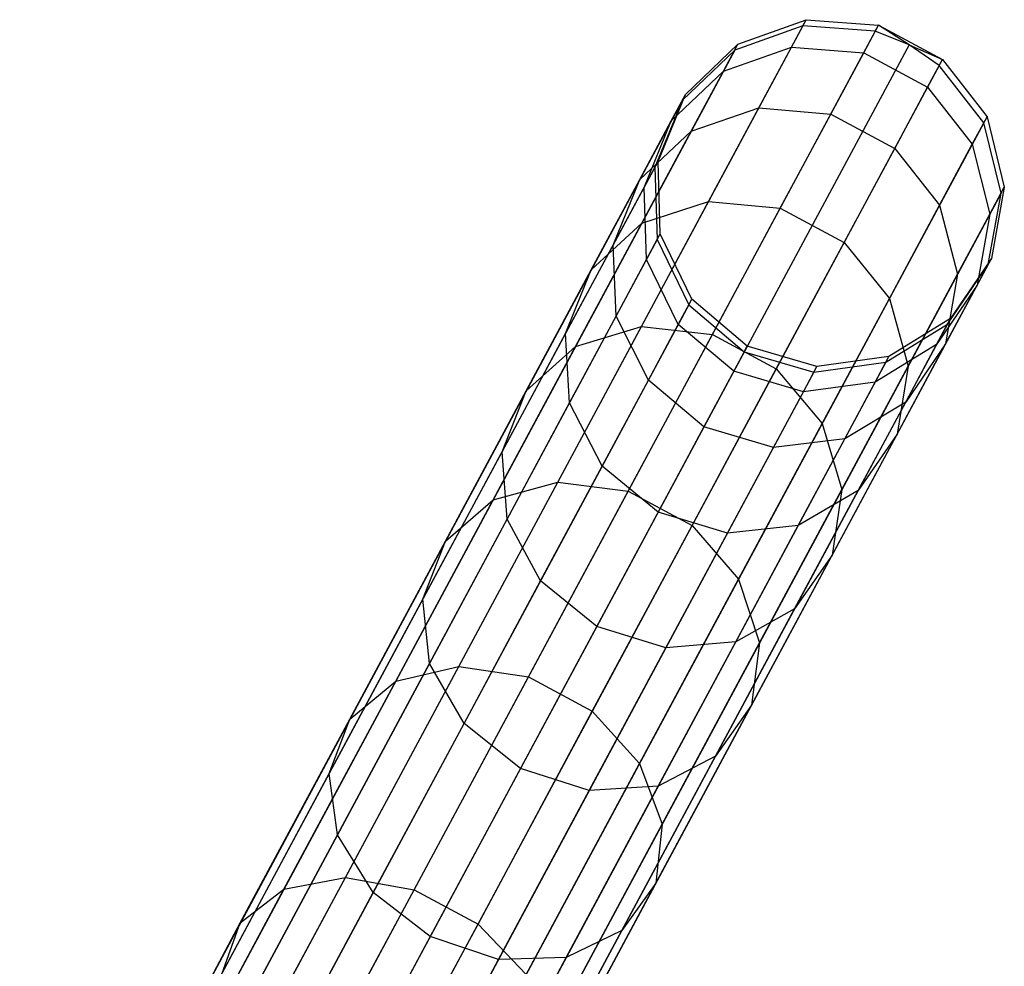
# Model space of a CAD drawing. Extents: x -189 to 189, y -189 to 189.
# Tile 585 of 591: x 84.53 to 90.17, y 161.61 to 167.04. Entities that reach past the tile are written whole.
import ezdxf

# ---------------------------------------------------------------- set-up
doc = ezdxf.new("R2010")
doc.units = 0
doc.header["$LTSCALE"] = 25.4
doc.layers.get('0').update_dxf_attribs({"linetype": 'CONTINUOUS'})

# ---------------------------------------------------------------- blocks, each defined once
blk = doc.blocks.new('CAMELEON-KENAI-C-12244_STL')
at = {"color": 0}
for p, q in [((88.64, 166.8971, -28.8293), (89.0313, 167.0375, -28.8192)), ((88.64, 166.8971, -28.8293), (89.0313, 167.0375, -28.8192)), ((88.9466, 166.8799, -26.6939), (89.0313, 167.0375, -28.8192)), ((88.9466, 166.8799, -26.6939), (89.0313, 167.0375, -28.8192)), ((89.0126, 167.0027, -30.9516), (89.0313, 167.0375, -28.8192)), ((89.0126, 167.0027, -30.9516), (89.0313, 167.0375, -28.8192)), ((89.0313, 167.0375, -28.8192), (89.4459, 167.0067, -28.8136)), ((89.0313, 167.0375, -28.8192), (89.4459, 167.0067, -28.8136)), ((89.3606, 166.8478, -26.6711), (89.4459, 167.0067, -28.8136)), ((89.3606, 166.8478, -26.6711), (89.4459, 167.0067, -28.8136)), ((89.4271, 166.9716, -30.9634), (89.4459, 167.0067, -28.8136)), ((89.4271, 166.9716, -30.9634), (89.4459, 167.0067, -28.8136)), ((89.6206, 166.8925, -30.9649), (89.4459, 167.0067, -28.8136)), ((89.4459, 167.0067, -28.8136), (89.8123, 166.81, -28.8136)), ((89.6206, 166.8925, -30.9649), (89.4459, 167.0067, -28.8136)), ((89.4459, 167.0067, -28.8136), (89.8123, 166.81, -28.8136)), ((89.0126, 167.0027, -30.9516), (85.3736, 160.226, -140.9516)), ((89.0126, 167.0027, -30.9516), (85.3736, 160.226, -140.9516)), ((89.4271, 166.9716, -30.9634), (85.7881, 160.1949, -140.9634)), ((89.4271, 166.9716, -30.9634), (85.7881, 160.1949, -140.9634)), ((89.0126, 167.0027, -30.9516), (88.6216, 166.8627, -30.93)), ((89.0126, 167.0027, -30.9516), (88.6216, 166.8627, -30.93)), ((89.4271, 166.9716, -30.9634), (89.0126, 167.0027, -30.9516)), ((89.4271, 166.9716, -30.9634), (89.0126, 167.0027, -30.9516)), ((89.6206, 166.8925, -30.9649), (89.4271, 166.9716, -30.9634)), ((89.6206, 166.8925, -30.9649), (89.4271, 166.9716, -30.9634)), ((89.6206, 166.8925, -30.9649), (85.9815, 160.1158, -140.9649)), ((89.6206, 166.8925, -30.9649), (85.9815, 160.1158, -140.9649)), ((88.3398, 166.6096, -28.8422), (88.64, 166.8971, -28.8293)), ((88.3398, 166.6096, -28.8422), (88.64, 166.8971, -28.8293)), ((88.5566, 166.7418, -26.7356), (88.64, 166.8971, -28.8293)), ((88.5566, 166.7418, -26.7356), (88.64, 166.8971, -28.8293)), ((88.6216, 166.8627, -30.93), (88.64, 166.8971, -28.8293)), ((88.6216, 166.8627, -30.93), (88.64, 166.8971, -28.8293)), ((89.7934, 166.7749, -30.9634), (89.6206, 166.8925, -30.9649)), ((89.6206, 166.8925, -30.9649), (89.8123, 166.81, -28.8136)), ((89.6206, 166.8925, -30.9649), (89.8123, 166.81, -28.8136)), ((89.7934, 166.7749, -30.9634), (89.6206, 166.8925, -30.9649)), ((88.6216, 166.8627, -30.93), (84.9826, 160.086, -140.93)), ((88.6216, 166.8627, -30.93), (84.9826, 160.086, -140.93)), ((88.6216, 166.8627, -30.93), (88.3218, 166.576, -30.9024)), ((88.6216, 166.8627, -30.93), (88.3218, 166.576, -30.9024)), ((88.5566, 166.7418, -26.7356), (88.9466, 166.8799, -26.6939)), ((88.5566, 166.7418, -26.7356), (88.9466, 166.8799, -26.6939)), ((88.7595, 166.5314, -24.5981), (88.9466, 166.8799, -26.6939)), ((88.7595, 166.5314, -24.5981), (88.9466, 166.8799, -26.6939)), ((88.9466, 166.8799, -26.6939), (89.3606, 166.8478, -26.6711)), ((88.9466, 166.8799, -26.6939), (89.3606, 166.8478, -26.6711)), ((89.172, 166.4965, -24.5583), (89.3606, 166.8478, -26.6711)), ((89.172, 166.4965, -24.5583), (89.3606, 166.8478, -26.6711)), ((89.3606, 166.8478, -26.6711), (89.7269, 166.6511, -26.6711)), ((89.3606, 166.8478, -26.6711), (89.7269, 166.6511, -26.6711)), ((89.7269, 166.6511, -26.6711), (89.8123, 166.81, -28.8136)), ((89.7269, 166.6511, -26.6711), (89.8123, 166.81, -28.8136)), ((89.7934, 166.7749, -30.9634), (89.8123, 166.81, -28.8136)), ((89.7934, 166.7749, -30.9634), (89.8123, 166.81, -28.8136)), ((89.8123, 166.81, -28.8136), (90.067, 166.4814, -28.8192)), ((89.8123, 166.81, -28.8136), (90.067, 166.4814, -28.8192)), ((89.7934, 166.7749, -30.9634), (86.1544, 159.9982, -140.9634)), ((89.7934, 166.7749, -30.9634), (86.1544, 159.9982, -140.9634)), ((88.2581, 166.4573, -26.7889), (88.5566, 166.7418, -26.7356)), ((88.2581, 166.4573, -26.7889), (88.5566, 166.7418, -26.7356)), ((88.3723, 166.3985, -24.6709), (88.5566, 166.7418, -26.7356)), ((88.3723, 166.3985, -24.6709), (88.5566, 166.7418, -26.7356)), ((90.0483, 166.4465, -30.9516), (89.7934, 166.7749, -30.9634)), ((90.0483, 166.4465, -30.9516), (89.7934, 166.7749, -30.9634)), ((88.1826, 166.2249, -28.8557), (88.3398, 166.6096, -28.8422)), ((88.1826, 166.2249, -28.8557), (88.3398, 166.6096, -28.8422)), ((88.2581, 166.4573, -26.7889), (88.3398, 166.6096, -28.8422)), ((88.2581, 166.4573, -26.7889), (88.3398, 166.6096, -28.8422)), ((88.3218, 166.576, -30.9024), (88.3398, 166.6096, -28.8422)), ((88.3218, 166.576, -30.9024), (88.3398, 166.6096, -28.8422)), ((89.5383, 166.2998, -24.5583), (89.7269, 166.6511, -26.6711)), ((89.5383, 166.2998, -24.5583), (89.7269, 166.6511, -26.6711)), ((89.7269, 166.6511, -26.6711), (89.9823, 166.3237, -26.6939)), ((89.7269, 166.6511, -26.6711), (89.9823, 166.3237, -26.6939)), ((88.3218, 166.576, -30.9024), (84.6828, 159.7993, -140.9024)), ((88.3218, 166.576, -30.9024), (84.6828, 159.7993, -140.9024)), ((88.3218, 166.576, -30.9024), (88.1649, 166.192, -30.8736)), ((88.3218, 166.576, -30.9024), (88.1649, 166.192, -30.8736)), ((88.3723, 166.3985, -24.6709), (88.7595, 166.5314, -24.5981)), ((88.3723, 166.3985, -24.6709), (88.7595, 166.5314, -24.5981)), ((88.4719, 165.9958, -22.5538), (88.7595, 166.5314, -24.5981)), ((88.4719, 165.9958, -22.5538), (88.7595, 166.5314, -24.5981)), ((88.7595, 166.5314, -24.5981), (89.172, 166.4965, -24.5583)), ((88.7595, 166.5314, -24.5981), (89.172, 166.4965, -24.5583)), ((88.882, 165.9565, -22.4974), (89.172, 166.4965, -24.5583)), ((88.882, 165.9565, -22.4974), (89.172, 166.4965, -24.5583)), ((89.172, 166.4965, -24.5583), (89.5383, 166.2998, -24.5583)), ((89.172, 166.4965, -24.5583), (89.5383, 166.2998, -24.5583)), ((90.0483, 166.4465, -30.9516), (86.4093, 159.6698, -140.9516)), ((90.0483, 166.4465, -30.9516), (86.4093, 159.6698, -140.9516)), ((88.0773, 166.1207, -24.7641), (88.2581, 166.4573, -26.7889)), ((88.0773, 166.1207, -24.7641), (88.2581, 166.4573, -26.7889)), ((88.1025, 166.0758, -26.8446), (88.2581, 166.4573, -26.7889)), ((88.1025, 166.0758, -26.8446), (88.2581, 166.4573, -26.7889)), ((89.9823, 166.3237, -26.6939), (90.067, 166.4814, -28.8192)), ((89.9823, 166.3237, -26.6939), (90.067, 166.4814, -28.8192)), ((90.0483, 166.4465, -30.9516), (90.067, 166.4814, -28.8192)), ((90.0483, 166.4465, -30.9516), (90.067, 166.4814, -28.8192)), ((90.1476, 166.0433, -30.93), (90.0483, 166.4465, -30.9516)), ((90.1476, 166.0433, -30.93), (90.0483, 166.4465, -30.9516)), ((90.067, 166.4814, -28.8192), (90.166, 166.0776, -28.8293)), ((90.067, 166.4814, -28.8192), (90.166, 166.0776, -28.8293)), ((88.0773, 166.1207, -24.7641), (88.3723, 166.3985, -24.6709)), ((88.0773, 166.1207, -24.7641), (88.3723, 166.3985, -24.6709)), ((88.0889, 165.8708, -22.657), (88.3723, 166.3985, -24.6709)), ((88.0889, 165.8708, -22.657), (88.3723, 166.3985, -24.6709)), ((89.2483, 165.7598, -22.4974), (89.5383, 166.2998, -24.5583)), ((89.2483, 165.7598, -22.4974), (89.5383, 166.2998, -24.5583)), ((89.5383, 166.2998, -24.5583), (89.7952, 165.9753, -24.5981)), ((89.5383, 166.2998, -24.5583), (89.7952, 165.9753, -24.5981)), ((89.7952, 165.9753, -24.5981), (89.9823, 166.3237, -26.6939)), ((89.7952, 165.9753, -24.5981), (89.9823, 166.3237, -26.6939)), ((89.9823, 166.3237, -26.6939), (90.0826, 165.9223, -26.7356)), ((89.9823, 166.3237, -26.6939), (90.0826, 165.9223, -26.7356)), ((88.1025, 166.0758, -26.8446), (88.1826, 166.2249, -28.8557)), ((88.1025, 166.0758, -26.8446), (88.1826, 166.2249, -28.8557)), ((88.1649, 166.192, -30.8736), (88.1826, 166.2249, -28.8557)), ((88.1649, 166.192, -30.8736), (88.1826, 166.2249, -28.8557)), ((88.1955, 165.8095, -28.8675), (88.1826, 166.2249, -28.8557)), ((88.1955, 165.8095, -28.8675), (88.1826, 166.2249, -28.8557)), ((88.1649, 166.192, -30.8736), (84.5259, 159.4153, -140.8736)), ((88.1649, 166.192, -30.8736), (84.5259, 159.4153, -140.8736)), ((88.1649, 166.192, -30.8736), (88.1781, 165.7771, -30.8485)), ((88.1649, 166.192, -30.8736), (88.1781, 165.7771, -30.8485)), ((87.7994, 165.6032, -22.789), (88.0773, 166.1207, -24.7641)), ((87.7994, 165.6032, -22.789), (88.0773, 166.1207, -24.7641)), ((87.9254, 165.746, -24.8615), (88.0773, 166.1207, -24.7641)), ((87.9254, 165.746, -24.8615), (88.0773, 166.1207, -24.7641)), ((87.9254, 165.746, -24.8615), (88.1025, 166.0758, -26.8446)), ((87.9254, 165.746, -24.8615), (88.1025, 166.0758, -26.8446)), ((88.1168, 165.663, -26.8932), (88.1025, 166.0758, -26.8446)), ((88.1168, 165.663, -26.8932), (88.1025, 166.0758, -26.8446)), ((90.0826, 165.9223, -26.7356), (90.166, 166.0776, -28.8293)), ((90.0826, 165.9223, -26.7356), (90.166, 166.0776, -28.8293)), ((90.166, 166.0776, -28.8293), (90.0922, 165.6686, -28.8422)), ((90.166, 166.0776, -28.8293), (90.0922, 165.6686, -28.8422)), ((90.1476, 166.0433, -30.93), (90.166, 166.0776, -28.8293)), ((90.1476, 166.0433, -30.93), (90.166, 166.0776, -28.8293)), ((90.1476, 166.0433, -30.93), (86.5086, 159.2666, -140.93)), ((90.1476, 166.0433, -30.93), (86.5086, 159.2666, -140.93)), ((88.0868, 165.2786, -20.5825), (88.4719, 165.9958, -22.5538)), ((88.0868, 165.2786, -20.5825), (88.4719, 165.9958, -22.5538)), ((88.0889, 165.8708, -22.657), (88.4719, 165.9958, -22.5538)), ((88.0889, 165.8708, -22.657), (88.4719, 165.9958, -22.5538)), ((88.4719, 165.9958, -22.5538), (88.882, 165.9565, -22.4974)), ((88.4719, 165.9958, -22.5538), (88.882, 165.9565, -22.4974)), ((90.0741, 165.635, -30.9024), (90.1476, 166.0433, -30.93)), ((90.0741, 165.635, -30.9024), (90.1476, 166.0433, -30.93)), ((88.4937, 165.2335, -20.51), (88.882, 165.9565, -22.4974)), ((88.4937, 165.2335, -20.51), (88.882, 165.9565, -22.4974)), ((88.882, 165.9565, -22.4974), (89.2483, 165.7598, -22.4974)), ((88.882, 165.9565, -22.4974), (89.2483, 165.7598, -22.4974)), ((89.5076, 165.4396, -22.5538), (89.7952, 165.9753, -24.5981)), ((89.5076, 165.4396, -22.5538), (89.7952, 165.9753, -24.5981)), ((89.7952, 165.9753, -24.5981), (89.8983, 165.5791, -24.6709)), ((89.7952, 165.9753, -24.5981), (89.8983, 165.5791, -24.6709)), ((89.8983, 165.5791, -24.6709), (90.0826, 165.9223, -26.7356)), ((89.8983, 165.5791, -24.6709), (90.0826, 165.9223, -26.7356)), ((90.0826, 165.9223, -26.7356), (90.0104, 165.5163, -26.7889)), ((90.0826, 165.9223, -26.7356), (90.0104, 165.5163, -26.7889)), ((87.7096, 165.1643, -20.7149), (88.0889, 165.8708, -22.657)), ((87.7096, 165.1643, -20.7149), (88.0889, 165.8708, -22.657)), ((87.7994, 165.6032, -22.789), (88.0889, 165.8708, -22.657)), ((87.7994, 165.6032, -22.789), (88.0889, 165.8708, -22.657)), ((88.1781, 165.7771, -30.8485), (84.5391, 159.0004, -140.8484)), ((88.1781, 165.7771, -30.8485), (84.5391, 159.0004, -140.8484)), ((88.1168, 165.663, -26.8932), (88.1955, 165.8095, -28.8675)), ((88.1168, 165.663, -26.8932), (88.1955, 165.8095, -28.8675)), ((88.1781, 165.7771, -30.8485), (88.1955, 165.8095, -28.8675)), ((88.1781, 165.7771, -30.8485), (88.1955, 165.8095, -28.8675)), ((88.1781, 165.7771, -30.8485), (88.3591, 165.4031, -30.8314)), ((88.1781, 165.7771, -30.8485), (88.3591, 165.4031, -30.8314)), ((88.3763, 165.4351, -28.8755), (88.1955, 165.8095, -28.8675)), ((88.3763, 165.4351, -28.8755), (88.1955, 165.8095, -28.8675)), ((87.6532, 165.2392, -22.927), (87.9254, 165.746, -24.8615)), ((87.6532, 165.2392, -22.927), (87.9254, 165.746, -24.8615)), ((87.943, 165.3393, -24.9463), (87.9254, 165.746, -24.8615)), ((87.943, 165.3393, -24.9463), (87.9254, 165.746, -24.8615)), ((88.8601, 165.0368, -20.51), (89.2483, 165.7598, -22.4974)), ((88.8601, 165.0368, -20.51), (89.2483, 165.7598, -22.4974)), ((89.2483, 165.7598, -22.4974), (89.5076, 165.4396, -22.5538)), ((89.2483, 165.7598, -22.4974), (89.5076, 165.4396, -22.5538)), ((87.943, 165.3393, -24.9463), (88.1168, 165.663, -26.8932)), ((87.943, 165.3393, -24.9463), (88.1168, 165.663, -26.8932)), ((88.2987, 165.2905, -26.9262), (88.1168, 165.663, -26.8932)), ((88.2987, 165.2905, -26.9262), (88.1168, 165.663, -26.8932)), ((90.0922, 165.6686, -28.8422), (89.8584, 165.325, -28.8557)), ((90.0922, 165.6686, -28.8422), (89.8584, 165.325, -28.8557)), ((90.0104, 165.5163, -26.7889), (90.0922, 165.6686, -28.8422)), ((90.0104, 165.5163, -26.7889), (90.0922, 165.6686, -28.8422)), ((90.0741, 165.635, -30.9024), (90.0922, 165.6686, -28.8422)), ((90.0741, 165.635, -30.9024), (90.0922, 165.6686, -28.8422)), ((90.0741, 165.635, -30.9024), (86.4351, 158.8583, -140.9024)), ((90.0741, 165.635, -30.9024), (86.4351, 158.8583, -140.9024)), ((87.4273, 164.9103, -20.8844), (87.7994, 165.6032, -22.789)), ((87.4273, 164.9103, -20.8844), (87.7994, 165.6032, -22.789)), ((87.6532, 165.2392, -22.927), (87.7994, 165.6032, -22.789)), ((87.6532, 165.2392, -22.927), (87.7994, 165.6032, -22.789)), ((89.8407, 165.2921, -30.8736), (90.0741, 165.635, -30.9024)), ((89.8407, 165.2921, -30.8736), (90.0741, 165.635, -30.9024)), ((89.6149, 165.0514, -22.657), (89.8983, 165.5791, -24.6709)), ((89.6149, 165.0514, -22.657), (89.8983, 165.5791, -24.6709)), ((89.8983, 165.5791, -24.6709), (89.8296, 165.1797, -24.7641)), ((89.8983, 165.5791, -24.6709), (89.8296, 165.1797, -24.7641)), ((90.0104, 165.5163, -26.7889), (89.7783, 165.1759, -26.8446)), ((90.0104, 165.5163, -26.7889), (89.7783, 165.1759, -26.8446)), ((89.8296, 165.1797, -24.7641), (90.0104, 165.5163, -26.7889)), ((89.8296, 165.1797, -24.7641), (90.0104, 165.5163, -26.7889)), ((88.2987, 165.2905, -26.9262), (88.3763, 165.4351, -28.8755)), ((88.2987, 165.2905, -26.9262), (88.3763, 165.4351, -28.8755)), ((88.3591, 165.4031, -30.8314), (88.3763, 165.4351, -28.8755)), ((88.3591, 165.4031, -30.8314), (88.3763, 165.4351, -28.8755)), ((88.6938, 165.1665, -28.8783), (88.3763, 165.4351, -28.8755)), ((88.6938, 165.1665, -28.8783), (88.3763, 165.4351, -28.8755)), ((89.1225, 164.7225, -20.5825), (89.5076, 165.4396, -22.5538)), ((89.1225, 164.7225, -20.5825), (89.5076, 165.4396, -22.5538)), ((89.5076, 165.4396, -22.5538), (89.6149, 165.0514, -22.657)), ((89.5076, 165.4396, -22.5538), (89.6149, 165.0514, -22.657)), ((88.3591, 165.4031, -30.8314), (84.7201, 158.6264, -140.8314)), ((88.3591, 165.4031, -30.8314), (84.7201, 158.6264, -140.8314)), ((88.3591, 165.4031, -30.8314), (88.6767, 165.1347, -30.8254)), ((88.3591, 165.4031, -30.8314), (88.6767, 165.1347, -30.8254)), ((87.6758, 164.8417, -23.0472), (87.943, 165.3393, -24.9463)), ((87.6758, 164.8417, -23.0472), (87.943, 165.3393, -24.9463)), ((88.127, 164.9709, -25.0039), (87.943, 165.3393, -24.9463)), ((88.127, 164.9709, -25.0039), (87.943, 165.3393, -24.9463)), ((89.8584, 165.325, -28.8557), (89.5049, 165.1063, -28.8675)), ((89.8584, 165.325, -28.8557), (89.5049, 165.1063, -28.8675)), ((89.7783, 165.1759, -26.8446), (89.8584, 165.325, -28.8557)), ((89.7783, 165.1759, -26.8446), (89.8584, 165.325, -28.8557)), ((89.8407, 165.2921, -30.8736), (89.8584, 165.325, -28.8557)), ((89.8407, 165.2921, -30.8736), (89.8584, 165.325, -28.8557)), ((89.8407, 165.2921, -30.8736), (86.2017, 158.5154, -140.8736)), ((89.8407, 165.2921, -30.8736), (86.2017, 158.5154, -140.8736)), ((87.6082, 164.3875, -18.7048), (88.0868, 165.2786, -20.5825)), ((87.6082, 164.3875, -18.7048), (88.0868, 165.2786, -20.5825)), ((87.7096, 165.1643, -20.7149), (88.0868, 165.2786, -20.5825)), ((87.7096, 165.1643, -20.7149), (88.0868, 165.2786, -20.5825)), ((88.0868, 165.2786, -20.5825), (88.4937, 165.2335, -20.51)), ((88.0868, 165.2786, -20.5825), (88.4937, 165.2335, -20.51)), ((88.127, 164.9709, -25.0039), (88.2987, 165.2905, -26.9262)), ((88.127, 164.9709, -25.0039), (88.2987, 165.2905, -26.9262)), ((88.6165, 165.0226, -26.9378), (88.2987, 165.2905, -26.9262)), ((88.6165, 165.0226, -26.9378), (88.2987, 165.2905, -26.9262)), ((89.4875, 165.0739, -30.8485), (89.8407, 165.2921, -30.8736)), ((89.4875, 165.0739, -30.8485), (89.8407, 165.2921, -30.8736)), ((87.2888, 164.5605, -21.0616), (87.6532, 165.2392, -22.927)), ((87.2888, 164.5605, -21.0616), (87.6532, 165.2392, -22.927)), ((87.6758, 164.8417, -23.0472), (87.6532, 165.2392, -22.927)), ((87.6758, 164.8417, -23.0472), (87.6532, 165.2392, -22.927)), ((88.0113, 164.3351, -18.6171), (88.4937, 165.2335, -20.51)), ((88.0113, 164.3351, -18.6171), (88.4937, 165.2335, -20.51)), ((88.4937, 165.2335, -20.51), (88.8601, 165.0368, -20.51)), ((88.4937, 165.2335, -20.51), (88.8601, 165.0368, -20.51)), ((87.2381, 164.2863, -18.8651), (87.7096, 165.1643, -20.7149)), ((87.2381, 164.2863, -18.8651), (87.7096, 165.1643, -20.7149)), ((87.4273, 164.9103, -20.8844), (87.7096, 165.1643, -20.7149)), ((87.4273, 164.9103, -20.8844), (87.7096, 165.1643, -20.7149)), ((88.6938, 165.1665, -28.8783), (88.6165, 165.0226, -26.9378)), ((88.6938, 165.1665, -28.8783), (88.6165, 165.0226, -26.9378)), ((88.6767, 165.1347, -30.8254), (88.6938, 165.1665, -28.8783)), ((88.6767, 165.1347, -30.8254), (88.6938, 165.1665, -28.8783)), ((89.093, 165.0502, -28.8755), (88.6938, 165.1665, -28.8783)), ((89.093, 165.0502, -28.8755), (88.6938, 165.1665, -28.8783)), ((89.7783, 165.1759, -26.8446), (89.4263, 164.9599, -26.8932)), ((89.7783, 165.1759, -26.8446), (89.4263, 164.9599, -26.8932)), ((89.5518, 164.6622, -22.789), (89.8296, 165.1797, -24.7641)), ((89.5518, 164.6622, -22.789), (89.8296, 165.1797, -24.7641)), ((89.8296, 165.1797, -24.7641), (89.6012, 164.8461, -24.8615)), ((89.8296, 165.1797, -24.7641), (89.6012, 164.8461, -24.8615)), ((89.6012, 164.8461, -24.8615), (89.7783, 165.1759, -26.8446)), ((89.6012, 164.8461, -24.8615), (89.7783, 165.1759, -26.8446)), ((88.6767, 165.1347, -30.8254), (85.0377, 158.358, -140.8254)), ((88.6767, 165.1347, -30.8254), (85.0377, 158.358, -140.8254)), ((88.6767, 165.1347, -30.8254), (89.0758, 165.0183, -30.8314)), ((88.6767, 165.1347, -30.8254), (89.0758, 165.0183, -30.8314)), ((89.5049, 165.1063, -28.8675), (89.093, 165.0502, -28.8755)), ((89.5049, 165.1063, -28.8675), (89.093, 165.0502, -28.8755)), ((89.4263, 164.9599, -26.8932), (89.5049, 165.1063, -28.8675)), ((89.4263, 164.9599, -26.8932), (89.5049, 165.1063, -28.8675)), ((89.4875, 165.0739, -30.8485), (89.5049, 165.1063, -28.8675)), ((89.4875, 165.0739, -30.8485), (89.5049, 165.1063, -28.8675)), ((89.4875, 165.0739, -30.8485), (85.8485, 158.2972, -140.8484)), ((89.4875, 165.0739, -30.8485), (85.8485, 158.2972, -140.8484)), ((88.3776, 164.1384, -18.6171), (88.8601, 165.0368, -20.51)), ((88.3776, 164.1384, -18.6171), (88.8601, 165.0368, -20.51)), ((88.8601, 165.0368, -20.51), (89.1225, 164.7225, -20.5825)), ((88.8601, 165.0368, -20.51), (89.1225, 164.7225, -20.5825)), ((89.0153, 164.9057, -26.9262), (89.093, 165.0502, -28.8755)), ((89.0153, 164.9057, -26.9262), (89.093, 165.0502, -28.8755)), ((89.0758, 165.0183, -30.8314), (89.4875, 165.0739, -30.8485)), ((89.0758, 165.0183, -30.8314), (89.4875, 165.0739, -30.8485)), ((89.0758, 165.0183, -30.8314), (89.093, 165.0502, -28.8755)), ((89.0758, 165.0183, -30.8314), (89.093, 165.0502, -28.8755)), ((89.2355, 164.3449, -20.7149), (89.6149, 165.0514, -22.657)), ((89.2355, 164.3449, -20.7149), (89.6149, 165.0514, -22.657)), ((89.6149, 165.0514, -22.657), (89.5518, 164.6622, -22.789)), ((89.6149, 165.0514, -22.657), (89.5518, 164.6622, -22.789)), ((89.0758, 165.0183, -30.8314), (85.4368, 158.2416, -140.8314)), ((89.0758, 165.0183, -30.8314), (85.4368, 158.2416, -140.8314)), ((88.6165, 165.0226, -26.9378), (88.4456, 164.7044, -25.0242)), ((88.6165, 165.0226, -26.9378), (88.4456, 164.7044, -25.0242)), ((89.0153, 164.9057, -26.9262), (88.6165, 165.0226, -26.9378)), ((89.0153, 164.9057, -26.9262), (88.6165, 165.0226, -26.9378)), ((87.8632, 164.4796, -23.1288), (88.127, 164.9709, -25.0039)), ((87.8632, 164.4796, -23.1288), (88.127, 164.9709, -25.0039)), ((88.4456, 164.7044, -25.0242), (88.127, 164.9709, -25.0039)), ((88.4456, 164.7044, -25.0242), (88.127, 164.9709, -25.0039)), ((89.4263, 164.9599, -26.8932), (89.0153, 164.9057, -26.9262)), ((89.4263, 164.9599, -26.8932), (89.0153, 164.9057, -26.9262)), ((89.2525, 164.6362, -24.9463), (89.4263, 164.9599, -26.8932)), ((89.2525, 164.6362, -24.9463), (89.4263, 164.9599, -26.8932)), ((86.965, 164.0493, -19.0703), (87.4273, 164.9103, -20.8844)), ((86.965, 164.0493, -19.0703), (87.4273, 164.9103, -20.8844)), ((87.2888, 164.5605, -21.0616), (87.4273, 164.9103, -20.8844)), ((87.2888, 164.5605, -21.0616), (87.4273, 164.9103, -20.8844)), ((88.8437, 164.586, -25.0039), (89.0153, 164.9057, -26.9262)), ((88.8437, 164.586, -25.0039), (89.0153, 164.9057, -26.9262)), ((87.3181, 164.1755, -21.2159), (87.6758, 164.8417, -23.0472)), ((87.3181, 164.1755, -21.2159), (87.6758, 164.8417, -23.0472)), ((87.8632, 164.4796, -23.1288), (87.6758, 164.8417, -23.0472)), ((87.8632, 164.4796, -23.1288), (87.6758, 164.8417, -23.0472)), ((89.6012, 164.8461, -24.8615), (89.2525, 164.6362, -24.9463)), ((89.6012, 164.8461, -24.8615), (89.2525, 164.6362, -24.9463)), ((89.329, 164.3393, -22.927), (89.6012, 164.8461, -24.8615)), ((89.329, 164.3393, -22.927), (89.6012, 164.8461, -24.8615)), ((88.4456, 164.7044, -25.0242), (88.183, 164.2154, -23.1577)), ((88.4456, 164.7044, -25.0242), (88.183, 164.2154, -23.1577)), ((88.8437, 164.586, -25.0039), (88.4456, 164.7044, -25.0242)), ((88.8437, 164.586, -25.0039), (88.4456, 164.7044, -25.0242)), ((88.6439, 163.8313, -18.7048), (89.1225, 164.7225, -20.5825)), ((88.6439, 163.8313, -18.7048), (89.1225, 164.7225, -20.5825)), ((89.1225, 164.7225, -20.5825), (89.2355, 164.3449, -20.7149)), ((89.1225, 164.7225, -20.5825), (89.2355, 164.3449, -20.7149)), ((89.2525, 164.6362, -24.9463), (88.8437, 164.586, -25.0039)), ((89.2525, 164.6362, -24.9463), (88.8437, 164.586, -25.0039)), ((88.9853, 164.1386, -23.0472), (89.2525, 164.6362, -24.9463)), ((88.9853, 164.1386, -23.0472), (89.2525, 164.6362, -24.9463)), ((89.1797, 163.9693, -20.8844), (89.5518, 164.6622, -22.789)), ((89.1797, 163.9693, -20.8844), (89.5518, 164.6622, -22.789)), ((89.5518, 164.6622, -22.789), (89.329, 164.3393, -22.927)), ((89.5518, 164.6622, -22.789), (89.329, 164.3393, -22.927)), ((88.5799, 164.0947, -23.1288), (88.8437, 164.586, -25.0039)), ((88.5799, 164.0947, -23.1288), (88.8437, 164.586, -25.0039)), ((86.836, 163.7172, -19.2848), (87.2888, 164.5605, -21.0616)), ((86.836, 163.7172, -19.2848), (87.2888, 164.5605, -21.0616)), ((87.3181, 164.1755, -21.2159), (87.2888, 164.5605, -21.0616)), ((87.3181, 164.1755, -21.2159), (87.2888, 164.5605, -21.0616)), ((87.51, 163.8218, -21.3207), (87.8632, 164.4796, -23.1288)), ((87.51, 163.8218, -21.3207), (87.8632, 164.4796, -23.1288)), ((88.183, 164.2154, -23.1577), (87.8632, 164.4796, -23.1288)), ((88.183, 164.2154, -23.1577), (87.8632, 164.4796, -23.1288)), ((87.0413, 163.3316, -16.9406), (87.6082, 164.3875, -18.7048)), ((87.0413, 163.3316, -16.9406), (87.6082, 164.3875, -18.7048)), ((87.2381, 164.2863, -18.8651), (87.6082, 164.3875, -18.7048)), ((87.2381, 164.2863, -18.8651), (87.6082, 164.3875, -18.7048)), ((87.6082, 164.3875, -18.7048), (88.0113, 164.3351, -18.6171)), ((87.6082, 164.3875, -18.7048), (88.0113, 164.3351, -18.6171)), ((87.4397, 163.2707, -16.8385), (88.0113, 164.3351, -18.6171)), ((87.4397, 163.2707, -16.8385), (88.0113, 164.3351, -18.6171)), ((88.0113, 164.3351, -18.6171), (88.3776, 164.1384, -18.6171)), ((88.0113, 164.3351, -18.6171), (88.3776, 164.1384, -18.6171)), ((88.7641, 163.4669, -18.8651), (89.2355, 164.3449, -20.7149)), ((88.7641, 163.4669, -18.8651), (89.2355, 164.3449, -20.7149)), ((88.9646, 163.6606, -21.0616), (89.329, 164.3393, -22.927)), ((88.9646, 163.6606, -21.0616), (89.329, 164.3393, -22.927)), ((89.329, 164.3393, -22.927), (88.9853, 164.1386, -23.0472)), ((89.329, 164.3393, -22.927), (88.9853, 164.1386, -23.0472)), ((89.2355, 164.3449, -20.7149), (89.1797, 163.9693, -20.8844)), ((89.2355, 164.3449, -20.7149), (89.1797, 163.9693, -20.8844)), ((86.6796, 163.2462, -17.1271), (87.2381, 164.2863, -18.8651)), ((86.6796, 163.2462, -17.1271), (87.2381, 164.2863, -18.8651)), ((86.965, 164.0493, -19.0703), (87.2381, 164.2863, -18.8651)), ((86.965, 164.0493, -19.0703), (87.2381, 164.2863, -18.8651)), ((88.183, 164.2154, -23.1577), (87.8314, 163.5605, -21.3577)), ((88.183, 164.2154, -23.1577), (87.8314, 163.5605, -21.3577)), ((88.5799, 164.0947, -23.1288), (88.183, 164.2154, -23.1577)), ((88.5799, 164.0947, -23.1288), (88.183, 164.2154, -23.1577)), ((86.8735, 163.3476, -19.4717), (87.3181, 164.1755, -21.2159)), ((86.8735, 163.3476, -19.4717), (87.3181, 164.1755, -21.2159)), ((87.51, 163.8218, -21.3207), (87.3181, 164.1755, -21.2159)), ((87.51, 163.8218, -21.3207), (87.3181, 164.1755, -21.2159)), ((87.8061, 163.074, -16.8385), (88.3776, 164.1384, -18.6171)), ((87.8061, 163.074, -16.8385), (88.3776, 164.1384, -18.6171)), ((88.3776, 164.1384, -18.6171), (88.6439, 163.8313, -18.7048)), ((88.3776, 164.1384, -18.6171), (88.6439, 163.8313, -18.7048)), ((88.9853, 164.1386, -23.0472), (88.5799, 164.0947, -23.1288)), ((88.9853, 164.1386, -23.0472), (88.5799, 164.0947, -23.1288)), ((88.6275, 163.4723, -21.2159), (88.9853, 164.1386, -23.0472)), ((88.6275, 163.4723, -21.2159), (88.9853, 164.1386, -23.0472)), ((88.2266, 163.4369, -21.3207), (88.5799, 164.0947, -23.1288)), ((88.2266, 163.4369, -21.3207), (88.5799, 164.0947, -23.1288)), ((86.4172, 163.0292, -17.3658), (86.965, 164.0493, -19.0703)), ((86.4172, 163.0292, -17.3658), (86.965, 164.0493, -19.0703)), ((86.836, 163.7172, -19.2848), (86.965, 164.0493, -19.0703)), ((86.836, 163.7172, -19.2848), (86.965, 164.0493, -19.0703)), ((88.7173, 163.1083, -19.0703), (89.1797, 163.9693, -20.8844)), ((88.7173, 163.1083, -19.0703), (89.1797, 163.9693, -20.8844)), ((89.1797, 163.9693, -20.8844), (88.9646, 163.6606, -21.0616)), ((89.1797, 163.9693, -20.8844), (88.9646, 163.6606, -21.0616)), ((87.071, 163.0044, -19.5985), (87.51, 163.8218, -21.3207)), ((87.071, 163.0044, -19.5985), (87.51, 163.8218, -21.3207)), ((87.8314, 163.5605, -21.3577), (87.51, 163.8218, -21.3207)), ((87.8314, 163.5605, -21.3577), (87.51, 163.8218, -21.3207)), ((88.077, 162.7755, -16.9406), (88.6439, 163.8313, -18.7048)), ((88.077, 162.7755, -16.9406), (88.6439, 163.8313, -18.7048)), ((88.6439, 163.8313, -18.7048), (88.7641, 163.4669, -18.8651)), ((88.6439, 163.8313, -18.7048), (88.7641, 163.4669, -18.8651)), ((86.2995, 162.7181, -17.6154), (86.836, 163.7172, -19.2848)), ((86.2995, 162.7181, -17.6154), (86.836, 163.7172, -19.2848)), ((86.8735, 163.3476, -19.4717), (86.836, 163.7172, -19.2848)), ((86.8735, 163.3476, -19.4717), (86.836, 163.7172, -19.2848)), ((88.5118, 162.8173, -19.2848), (88.9646, 163.6606, -21.0616)), ((88.5118, 162.8173, -19.2848), (88.9646, 163.6606, -21.0616)), ((88.9646, 163.6606, -21.0616), (88.6275, 163.4723, -21.2159)), ((88.9646, 163.6606, -21.0616), (88.6275, 163.4723, -21.2159)), ((87.8314, 163.5605, -21.3577), (87.3944, 162.7468, -19.6433)), ((87.8314, 163.5605, -21.3577), (87.3944, 162.7468, -19.6433)), ((88.2266, 163.4369, -21.3207), (87.8314, 163.5605, -21.3577)), ((88.2266, 163.4369, -21.3207), (87.8314, 163.5605, -21.3577)), ((88.1829, 162.6445, -19.4717), (88.6275, 163.4723, -21.2159)), ((88.1829, 162.6445, -19.4717), (88.6275, 163.4723, -21.2159)), ((88.2055, 162.4268, -17.1271), (88.7641, 163.4669, -18.8651)), ((88.2055, 162.4268, -17.1271), (88.7641, 163.4669, -18.8651)), ((88.6275, 163.4723, -21.2159), (88.2266, 163.4369, -21.3207)), ((88.6275, 163.4723, -21.2159), (88.2266, 163.4369, -21.3207)), ((88.7641, 163.4669, -18.8651), (88.7173, 163.1083, -19.0703)), ((88.7641, 163.4669, -18.8651), (88.7173, 163.1083, -19.0703)), ((87.7877, 162.6195, -19.5985), (88.2266, 163.4369, -21.3207)), ((87.7877, 162.6195, -19.5985), (88.2266, 163.4369, -21.3207)), ((86.3468, 162.3668, -17.8327), (86.8735, 163.3476, -19.4717)), ((86.3468, 162.3668, -17.8327), (86.8735, 163.3476, -19.4717)), ((87.071, 163.0044, -19.5985), (86.8735, 163.3476, -19.4717)), ((87.071, 163.0044, -19.5985), (86.8735, 163.3476, -19.4717)), ((86.3918, 162.1223, -15.3083), (87.0413, 163.3316, -16.9406)), ((86.3918, 162.1223, -15.3083), (87.0413, 163.3316, -16.9406)), ((86.6796, 163.2462, -17.1271), (87.0413, 163.3316, -16.9406)), ((86.6796, 163.2462, -17.1271), (87.0413, 163.3316, -16.9406)), ((87.0413, 163.3316, -16.9406), (87.4397, 163.2707, -16.8385)), ((87.0413, 163.3316, -16.9406), (87.4397, 163.2707, -16.8385)), ((86.0398, 162.0548, -15.519), (86.6796, 163.2462, -17.1271)), ((86.0398, 162.0548, -15.519), (86.6796, 163.2462, -17.1271)), ((86.4172, 163.0292, -17.3658), (86.6796, 163.2462, -17.1271)), ((86.4172, 163.0292, -17.3658), (86.6796, 163.2462, -17.1271)), ((86.785, 162.0515, -15.1929), (87.4397, 163.2707, -16.8385)), ((86.785, 162.0515, -15.1929), (87.4397, 163.2707, -16.8385)), ((87.4397, 163.2707, -16.8385), (87.8061, 163.074, -16.8385)), ((87.4397, 163.2707, -16.8385), (87.8061, 163.074, -16.8385)), ((87.1514, 161.8548, -15.1929), (87.8061, 163.074, -16.8385)), ((87.1514, 161.8548, -15.1929), (87.8061, 163.074, -16.8385)), ((87.8061, 163.074, -16.8385), (88.077, 162.7755, -16.9406)), ((87.8061, 163.074, -16.8385), (88.077, 162.7755, -16.9406)), ((88.1696, 162.0882, -17.3658), (88.7173, 163.1083, -19.0703)), ((88.1696, 162.0882, -17.3658), (88.7173, 163.1083, -19.0703)), ((88.7173, 163.1083, -19.0703), (88.5118, 162.8173, -19.2848)), ((88.7173, 163.1083, -19.0703), (88.5118, 162.8173, -19.2848)), ((85.7897, 161.8608, -15.7887), (86.4172, 163.0292, -17.3658)), ((85.7897, 161.8608, -15.7887), (86.4172, 163.0292, -17.3658)), ((86.2995, 162.7181, -17.6154), (86.4172, 163.0292, -17.3658)), ((86.2995, 162.7181, -17.6154), (86.4172, 163.0292, -17.3658)), ((86.551, 162.036, -17.9803), (87.071, 163.0044, -19.5985)), ((86.551, 162.036, -17.9803), (87.071, 163.0044, -19.5985)), ((87.3944, 162.7468, -19.6433), (87.071, 163.0044, -19.5985)), ((87.3944, 162.7468, -19.6433), (87.071, 163.0044, -19.5985)), ((87.4275, 161.5661, -15.3083), (88.077, 162.7755, -16.9406)), ((87.4275, 161.5661, -15.3083), (88.077, 162.7755, -16.9406)), ((87.9753, 161.8183, -17.6154), (88.5118, 162.8173, -19.2848)), ((87.9753, 161.8183, -17.6154), (88.5118, 162.8173, -19.2848)), ((88.077, 162.7755, -16.9406), (88.2055, 162.4268, -17.1271)), ((88.077, 162.7755, -16.9406), (88.2055, 162.4268, -17.1271)), ((88.5118, 162.8173, -19.2848), (88.1829, 162.6445, -19.4717)), ((88.5118, 162.8173, -19.2848), (88.1829, 162.6445, -19.4717)), ((85.685, 161.5737, -16.0708), (86.2995, 162.7181, -17.6154)), ((85.685, 161.5737, -16.0708), (86.2995, 162.7181, -17.6154)), ((86.3468, 162.3668, -17.8327), (86.2995, 162.7181, -17.6154)), ((86.3468, 162.3668, -17.8327), (86.2995, 162.7181, -17.6154)), ((87.3944, 162.7468, -19.6433), (86.8767, 161.7828, -18.0324)), ((87.3944, 162.7468, -19.6433), (86.8767, 161.7828, -18.0324)), ((87.7877, 162.6195, -19.5985), (87.3944, 162.7468, -19.6433)), ((87.7877, 162.6195, -19.5985), (87.3944, 162.7468, -19.6433)), ((87.2677, 161.6511, -17.9803), (87.7877, 162.6195, -19.5985)), ((87.2677, 161.6511, -17.9803), (87.7877, 162.6195, -19.5985)), ((87.6563, 161.6637, -17.8327), (88.1829, 162.6445, -19.4717)), ((87.6563, 161.6637, -17.8327), (88.1829, 162.6445, -19.4717)), ((88.1829, 162.6445, -19.4717), (87.7877, 162.6195, -19.5985)), ((88.1829, 162.6445, -19.4717), (87.7877, 162.6195, -19.5985)), ((87.5657, 161.2354, -15.519), (88.2055, 162.4268, -17.1271)), ((87.5657, 161.2354, -15.519), (88.2055, 162.4268, -17.1271)), ((88.2055, 162.4268, -17.1271), (88.1696, 162.0882, -17.3658)), ((88.2055, 162.4268, -17.1271), (88.1696, 162.0882, -17.3658)), ((85.7435, 161.2433, -16.3164), (86.3468, 162.3668, -17.8327)), ((85.7435, 161.2433, -16.3164), (86.3468, 162.3668, -17.8327)), ((86.551, 162.036, -17.9803), (86.3468, 162.3668, -17.8327)), ((86.551, 162.036, -17.9803), (86.3468, 162.3668, -17.8327)), ((85.6668, 160.772, -13.8251), (86.3918, 162.1223, -15.3083)), ((85.6668, 160.772, -13.8251), (86.3918, 162.1223, -15.3083)), ((86.0398, 162.0548, -15.519), (86.3918, 162.1223, -15.3083)), ((86.0398, 162.0548, -15.519), (86.3918, 162.1223, -15.3083)), ((86.3918, 162.1223, -15.3083), (86.785, 162.0515, -15.1929)), ((86.3918, 162.1223, -15.3083), (86.785, 162.0515, -15.1929)), ((85.3255, 160.7246, -14.0578), (86.0398, 162.0548, -15.519)), ((85.3255, 160.7246, -14.0578), (86.0398, 162.0548, -15.519)), ((85.7897, 161.8608, -15.7887), (86.0398, 162.0548, -15.519)), ((85.7897, 161.8608, -15.7887), (86.0398, 162.0548, -15.519)), ((86.0541, 160.6903, -13.6976), (86.785, 162.0515, -15.1929)), ((86.0541, 160.6903, -13.6976), (86.785, 162.0515, -15.1929)), ((86.785, 162.0515, -15.1929), (87.1514, 161.8548, -15.1929)), ((86.785, 162.0515, -15.1929), (87.1514, 161.8548, -15.1929)), ((87.5421, 160.9198, -15.7887), (88.1696, 162.0882, -17.3658)), ((87.5421, 160.9198, -15.7887), (88.1696, 162.0882, -17.3658)), ((88.1696, 162.0882, -17.3658), (87.9753, 161.8183, -17.6154)), ((88.1696, 162.0882, -17.3658), (87.9753, 161.8183, -17.6154)), ((85.9553, 160.9267, -16.4831), (86.551, 162.036, -17.9803)), ((85.9553, 160.9267, -16.4831), (86.551, 162.036, -17.9803)), ((86.8767, 161.7828, -18.0324), (86.551, 162.036, -17.9803)), ((86.8767, 161.7828, -18.0324), (86.551, 162.036, -17.9803)), ((85.0892, 160.5562, -14.3557), (85.7897, 161.8608, -15.7887)), ((85.0892, 160.5562, -14.3557), (85.7897, 161.8608, -15.7887)), ((85.685, 161.5737, -16.0708), (85.7897, 161.8608, -15.7887)), ((85.685, 161.5737, -16.0708), (85.7897, 161.8608, -15.7887)), ((86.4204, 160.4936, -13.6976), (87.1514, 161.8548, -15.1929)), ((86.4204, 160.4936, -13.6976), (87.1514, 161.8548, -15.1929)), ((87.1514, 161.8548, -15.1929), (87.4275, 161.5661, -15.3083)), ((87.1514, 161.8548, -15.1929), (87.4275, 161.5661, -15.3083)), ((87.3607, 160.6739, -16.0708), (87.9753, 161.8183, -17.6154)), ((87.3607, 160.6739, -16.0708), (87.9753, 161.8183, -17.6154)), ((87.9753, 161.8183, -17.6154), (87.6563, 161.6637, -17.8327)), ((87.9753, 161.8183, -17.6154), (87.6563, 161.6637, -17.8327)), ((86.8767, 161.7828, -18.0324), (86.2838, 160.6786, -16.542)), ((86.8767, 161.7828, -18.0324), (86.2838, 160.6786, -16.542)), ((87.2677, 161.6511, -17.9803), (86.8767, 161.7828, -18.0324)), ((87.2677, 161.6511, -17.9803), (86.8767, 161.7828, -18.0324)), ((86.672, 160.5419, -16.4831), (87.2677, 161.6511, -17.9803)), ((86.672, 160.5419, -16.4831), (87.2677, 161.6511, -17.9803)), ((87.053, 160.5402, -16.3164), (87.6563, 161.6637, -17.8327)), ((87.053, 160.5402, -16.3164), (87.6563, 161.6637, -17.8327)), ((87.6563, 161.6637, -17.8327), (87.2677, 161.6511, -17.9803)), ((87.6563, 161.6637, -17.8327), (87.2677, 161.6511, -17.9803))]:
    blk.add_line(p, q, dxfattribs=at)

msp = doc.modelspace()

# ---------------------------------------------------------------- block references
at = {"color": 0}
msp.add_blockref('CAMELEON-KENAI-C-12244_STL', (0, 0), dxfattribs=at)

doc.saveas('drawing.dxf')
